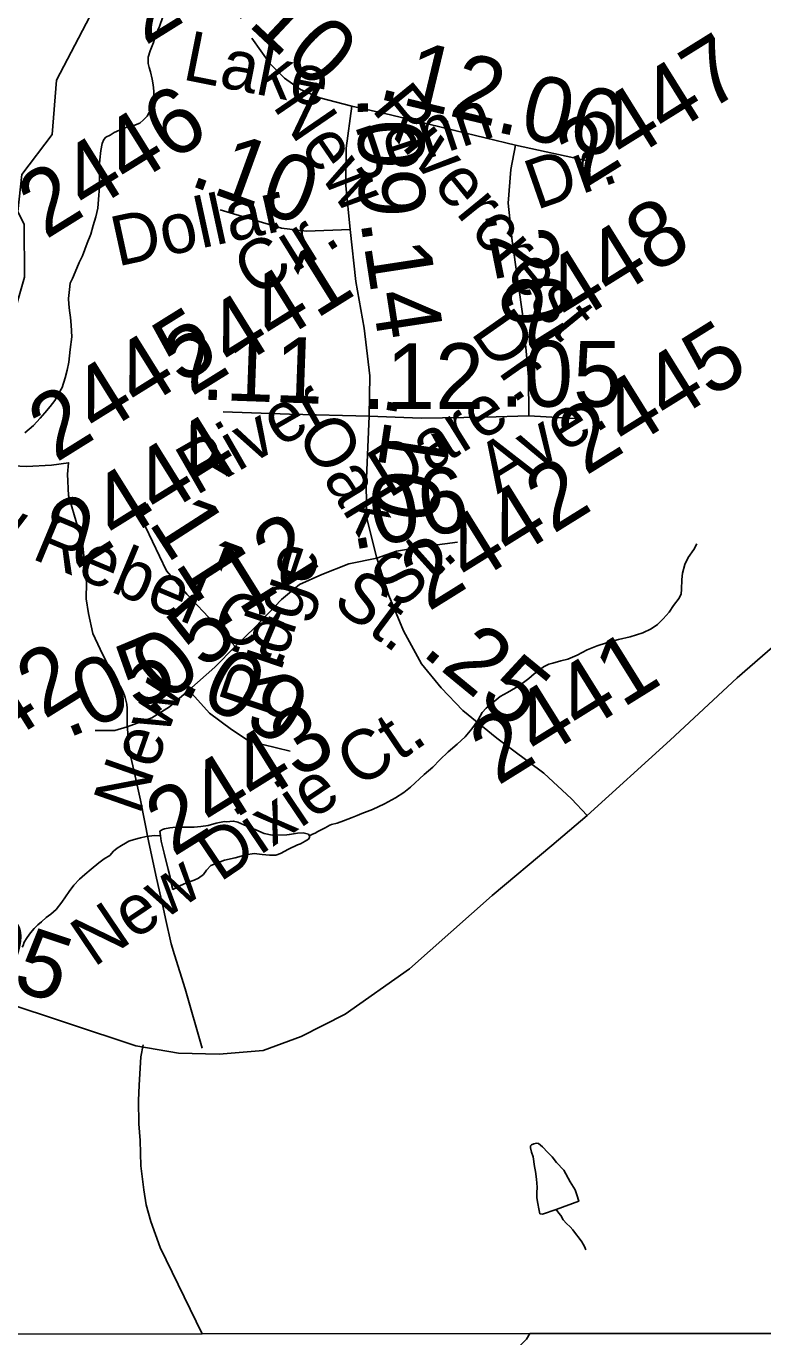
# Model space of a CAD drawing. Extents: x 2001466 to 31450019, y -30647475 to 847247.
# Drawn here: x 2184816 to 2187614, y 789334 to 794314 of the extents above; entities that cross this region are included whole.
import ezdxf

# ---------------------------------------------------------------- set-up
doc = ezdxf.new("R2010")
doc.units = 0
for name, color, linetype in [('Exist Hydrographic Creek Single Shore', 7, 'Continuous'), ('Exist Hydrographic Misc Water Feature', 7, 'Continuous'), ('Exist Road Non-System Type 51', 7, 'Continuous'), ('Exist Road Secondary Mileage Hundredths English Label', 7, 'Continuous'), ('Exist Road Secondary Type 51 Attributed', 7, 'Continuous'), ('Exist Road Secondary Type 51 Label', 7, 'Continuous'), ('Exist Road Secondary Type 51 Number Label', 7, 'Continuous'), ('Map Preparation Inset Cut Line', 7, 'Continuous')]:
    doc.layers.add(name, color=color, linetype=linetype)

msp = doc.modelspace()

# ---------------------------------------------------------------- linework, layer by layer
at = {"layer": 'Exist Hydrographic Creek Single Shore'}
msp.add_lwpolyline([(2185158.9, 787264.3), (2185705.1, 787551.7), (2185779.1, 787645.4), (2185868.1, 788027.3), (2186175.1, 788247.4), (2186257.1, 788354), (2186248.1, 788537.8), (2186163.2, 788795.5), (2186179.2, 788896.8), (2186236.2, 789013.7), (2186444.1, 789081.7), (2186552.2, 789158.2), (2186717.2, 789325.4), (2186729.6, 789346.3)], dxfattribs=at)
at = {"layer": 'Exist Hydrographic Misc Water Feature'}
for points in [[(2184405.3, 792748.5), (2184380.3, 792814.7), (2184388.3, 792899.8), (2184446.3, 792957.6), (2184679.2, 793034.8), (2184745.3, 793135.2), (2184810.3, 793360.1), (2184809.2, 793560.3), (2184784.2, 793610.1), (2184799.2, 793750.7), (2184915.2, 793902.6), (2184931.2, 794108.9), (2185113.5, 794458)], [(2185118.9, 793891.9), (2185135.1, 793900), (2185150.9, 793910.2), (2185170.9, 793918.6), (2185194.7, 793928.7), (2185216.7, 793933.1), (2185238.4, 793941.6), (2185248.5, 793945.7), (2185262, 793957.9), (2185275.7, 793972), (2185283.7, 793986.3), (2185289.5, 794010.6), (2185295, 794028.8), (2185301.2, 794052.6), (2185301, 794066.8), (2185298.5, 794090.7), (2185294.4, 794112.4), (2185288, 794140.6), (2185283.9, 794156.6), (2185280.2, 794172.6), (2185280, 794178.7), (2185280, 794196.6), (2185287.4, 794220.6), (2185299.5, 794252.4), (2185309.2, 794282.6), (2185323.1, 794313), (2185335.2, 794348.9)], [(2184811.5, 792768.8), (2184843.5, 792796.8), (2184868.9, 792825), (2184886.7, 792845), (2184906.8, 792869.1), (2184924.7, 792891.2), (2184940.7, 792919.2), (2184952.6, 792941.4), (2184964.5, 792977.3), (2184972.5, 793007.4), (2184977.8, 793037.3), (2184983.7, 793085.5), (2184989.5, 793133.4), (2184987.2, 793177.5), (2184985, 793207.5), (2184980.7, 793233.3), (2184978.8, 793257.5), (2184976.6, 793279.4), (2184980.5, 793313.2), (2184983.9, 793337.4), (2184992.1, 793355.3), (2185002, 793379.3), (2185017.8, 793415.5), (2185029.9, 793441.7), (2185047.7, 793489.7), (2185061.5, 793523.7), (2185070.9, 793555.9), (2185080.9, 793589.8), (2185088.7, 793621.8), (2185092.4, 793672), (2185094.5, 793702.1), (2185094.3, 793743.9), (2185093.8, 793779.7), (2185095.5, 793805.8), (2185099.4, 793841.7), (2185105.1, 793868), (2185111.1, 793883.7), (2185118.9, 793891.9)], [(2187363.8, 792347.7), (2187352.1, 792325.6), (2187330.6, 792295.2), (2187318.5, 792269), (2187308.6, 792235.2), (2187307.2, 792211), (2187305.1, 792173.2), (2187303.7, 792157.2), (2187297.1, 792141.2), (2187275.4, 792112.8), (2187258, 792087), (2187236, 792062.7), (2187214.1, 792040.5), (2187190.1, 792024.2), (2187158.7, 792008.3), (2187110.3, 791993.7), (2187066.7, 791983.7), (2187020.7, 791971.2), (2186984.6, 791959.2), (2186947.1, 791944.6), (2186908.8, 791924.4), (2186873.1, 791908.3), (2186847.3, 791902), (2186817.1, 791894), (2186801.5, 791889.9), (2186781.4, 791879.5), (2186773.2, 791873.5), (2186745.7, 791853.3), (2186725.7, 791835.2), (2186690, 791809), (2186644.2, 791782.6), (2186616.2, 791766.6), (2186586.6, 791742.2), (2186562.8, 791722.3), (2186548.7, 791706.2), (2186532.9, 791678.2), (2186519, 791658), (2186508.9, 791643.7), (2186483.5, 791613.8), (2186453.3, 791585.5), (2186419.7, 791557.3), (2186387.9, 791526.8), (2186360.5, 791498.9), (2186328.5, 791470.5), (2186276.6, 791422.4), (2186251.2, 791402.3), (2186219, 791382), (2186176.9, 791359.6), (2186131.6, 791337.2), (2186091.4, 791323), (2186073.4, 791314.8), (2186053.9, 791306.8), (2186021.7, 791294.6), (2185997.7, 791286.4), (2185976, 791280.4), (2185970, 791278), (2185951.8, 791268.2), (2185931.9, 791257.8), (2185923.9, 791253.7), (2185914.1, 791248), (2185904.4, 791243.8), (2185891.9, 791237.5)], [(2185891.9, 791237.5), (2185888.2, 791243.8), (2185867.9, 791249.6), (2185846.4, 791247.2), (2185816.2, 791243.2), (2185806.2, 791241.1), (2185750, 791240.7), (2185720.5, 791246.4), (2185687.9, 791260.2), (2185654.1, 791273.8), (2185620, 791289.5), (2185604.2, 791293.6), (2185575.7, 791291.4), (2185569.8, 791291.5), (2185538.2, 791285.3), (2185507.9, 791276.9), (2185480, 791273), (2185453.7, 791270.5), (2185384.4, 791270), (2185362.5, 791268.1), (2185342.2, 791263.8), (2185334.2, 791261.7), (2185330.3, 791259.5), (2185324.1, 791255.5), (2185326.4, 791237.8)], [(2185326.4, 791237.8), (2185304.4, 791239.4), (2185272.2, 791235), (2185249.9, 791230.7), (2185226.3, 791224.1), (2185206.2, 791217.8), (2185193.7, 791209.6), (2185178.3, 791201.4), (2185162.1, 791191.2), (2185148.2, 791179.1), (2185134.5, 791162.9)], [(2185326.4, 791237.8), (2185328.4, 791217.6), (2185340.9, 791171.9), (2185355.3, 791110.1), (2185363.3, 791080.1), (2185369.6, 791048.3), (2185373.5, 791034.3), (2185399.8, 791048.2), (2185425.2, 791058.5), (2185453.7, 791068.8), (2185471.1, 791076.7), (2185489.2, 791091), (2185501.3, 791107.1), (2185517.1, 791125), (2185569, 791145.5), (2185610.6, 791153.8), (2185651, 791166), (2185682.6, 791170.1), (2185712.7, 791166.4), (2185740.8, 791164.6), (2185764.6, 791164.7), (2185782.6, 791170.9), (2185812.6, 791187), (2185846.2, 791203.4), (2185858.3, 791207.3), (2185876.3, 791217.6), (2185888.2, 791225.5), (2185892.1, 791231.8), (2185891.9, 791237.5)], [(2185134.5, 791162.9), (2185112.5, 791150.8), (2185092.4, 791134.8), (2185062.5, 791110.5), (2185038.7, 791090.6), (2185019.2, 791072.4), (2184997.3, 791050.2), (2184979.2, 791026.1), (2184951.3, 790986.2), (2184929.6, 790957.8), (2184909.5, 790939.7), (2184891.7, 790927.4), (2184873.8, 790911.5), (2184859.9, 790899.4), (2184846.1, 790885.2), (2184832.4, 790869.4), (2184820.1, 790851.4), (2184808.6, 790833.3), (2184804.3, 790821.3), (2184800.4, 790815)], [(2186829.8, 789818.6), (2186915.1, 789849.1), (2186907.3, 789873.1), (2186901.2, 789893), (2186882.9, 789923), (2186858.7, 789966.8), (2186830.6, 789996.6), (2186814.2, 790018.6), (2186798.2, 790034.4), (2186777.9, 790056.1), (2186762.2, 790068.2), (2186754, 790069.9), (2186743.9, 790067.8), (2186735.9, 790063.7), (2186731.8, 790059.8), (2186731.8, 790051.7), (2186735.9, 790036.1), (2186742.3, 790018.1), (2186746.6, 789981.8), (2186750.9, 789962), (2186755.2, 789933.8), (2186757, 789902.3), (2186755.4, 789881.8), (2186755.4, 789862), (2186759.5, 789840.2), (2186763.8, 789820.1), (2186767.5, 789802.1), (2186777.9, 789800.1), (2186829.8, 789818.6)], [(2186829.8, 789818.6), (2186839.9, 789804.5), (2186847.5, 789794.9), (2186855.9, 789778.6), (2186868.2, 789765), (2186882.1, 789752.7), (2186892.2, 789741.1), (2186902.2, 789727), (2186916.1, 789709), (2186926.6, 789695.3), (2186936.9, 789677.5), (2186942.4, 789665.3)]]:
    msp.add_lwpolyline(points, dxfattribs=at)
at = {"layer": 'Exist Road Non-System Type 51'}
for points in [[(2185200.9, 791647.6), (2185200.4, 791656.9), (2185199.3, 791721), (2185198.1, 791738.2), (2185192.8, 791762.9), (2185184.5, 791784.7), (2185175.4, 791802.6), (2185159.7, 791826.4), (2185130.3, 791880.3), (2185096.7, 791947.3), (2185069.8, 792007), (2185052.4, 792082.6), (2185043.6, 792138.6), (2185045.2, 792200.6), (2185027.3, 792376.5), (2185010.6, 792414.5), (2184977, 792531), (2184973.5, 792611.4), (2184977, 792655.3), (2184912.1, 792646.4), (2184816.9, 792640.8), (2184740.8, 792644.1)], [(2185200.9, 791647.6), (2185203.2, 791598.9), (2185207.5, 791575), (2185214.1, 791537.1), (2185224.9, 791487.3), (2185250.8, 791373.8), (2185281.2, 791218.1), (2185309.1, 791088.6), (2185337.1, 790965), (2185345.7, 790923.3), (2185367.3, 790827.6), (2185379.8, 790785.8), (2185419.7, 790656.4), (2185485.3, 790431.3)], [(2185261, 790444.1), (2185251.8, 790397.9), (2185245.4, 790289.8), (2185242.4, 790231.7), (2185243.6, 790143.7), (2185248.7, 790079.8), (2185252.1, 789983.9), (2185263.6, 789892.1), (2185272.5, 789836.1), (2185289.3, 789772.4), (2185324.9, 789673.1), (2185484.7, 789345)]]:
    msp.add_lwpolyline(points, dxfattribs=at)
at = {"layer": 'Exist Road Secondary Type 51 Attributed'}
for points in [[(2185673.3, 794268.6), (2185741.4, 794172.2), (2185797.9, 794115.7), (2185858.6, 794072.8), (2185931.8, 794041.3), (2186052.7, 794009.9)], [(2186046.4, 793540.8), (2186030.7, 793708.4), (2186031.7, 793850.8), (2186052.7, 794009.9)], [(2186052.7, 794009.9), (2186199.7, 793977.5), (2186444.5, 793917.8), (2186674.7, 793861.2)], [(2186947.3, 791314.6), (2187262.3, 791601.5), (2187516.6, 791838.2), (2188054.4, 792305.2), (2188370.4, 792587.9), (2188823.5, 792992.1), (2188976.3, 793119.9), (2189154.2, 793245.5), (2189382.3, 793375.4), (2189718.2, 793530.3), (2190197.4, 793735.6), (2190490.7, 793858.8), (2190671.5, 793929.1), (2190746.7, 793970.5)], [(2186725.5, 792833), (2186723.9, 792981.6), (2186703.5, 793202.6), (2186661.7, 793498.9), (2186647, 793641.3), (2186657.5, 793769.1), (2186674.7, 793861.2)], [(2186674.7, 793861.2), (2186954.1, 793801.5)], [(2186046.4, 793540.8), (2185881.1, 793535.6), (2185785.8, 793546), (2185552.5, 793616.2)], [(2186119.6, 792831.9), (2186121.7, 792985.8), (2186100.3, 793165.9), (2186068.9, 793343.9), (2186046.4, 793540.8)], [(2185565, 792848.7), (2185816.2, 792840.3), (2186119.6, 792831.9)], [(2186147.9, 792292.6), (2186110.7, 792443.4), (2186108.1, 792568), (2186119.6, 792831.9)], [(2186119.6, 792831.9), (2186316.9, 792824.6), (2186559.6, 792828.8), (2186725.5, 792833)], [(2186725.5, 792833), (2186922.7, 792821.4)], [(2185610.6, 791957.6), (2185529.5, 792046.6), (2185425.9, 792155.5), (2185349.5, 792244.5), (2185270, 792412)], [(2186454, 792353.4), (2186329.4, 792336.6), (2186222.7, 792318.8), (2186147.9, 792292.6)], [(2186147.9, 792292.6), (2186041.2, 792270.6), (2185938.6, 792230.9), (2185854.4, 792192.1), (2185786.4, 792135.6), (2185685.9, 792030.8), (2185610.6, 791957.6)], [(2186947.3, 791314.6), (2186887.7, 791378.5), (2186782, 791475.9), (2186604.1, 791608.9), (2186474.9, 791713.6), (2186392.2, 791799.4), (2186317.9, 791891.6), (2186248.9, 792016.2), (2186193.9, 792151.3), (2186147.9, 792292.6)], [(2185610.6, 791957.6), (2185533.4, 791878.5), (2185434.2, 791791.1)], [(2185434.2, 791791.1), (2185360.5, 791728.2), (2185293.5, 791686.3), (2185200.4, 791651.8), (2185153.3, 791638.2), (2185078, 791638.2)], [(2185434.2, 791791.1), (2185512.2, 791703.1), (2185595.9, 791641.3), (2185662.9, 791597.3), (2185818.8, 791559.6)], [(2182556.7, 789572.2), (2182700, 789699.9), (2183057.9, 790022.5), (2183292.3, 790227.7), (2183582.1, 790497.9), (2183739.1, 790621.4), (2183866.8, 790688.4), (2183993.4, 790738.7), (2184125.2, 790770.1), (2184227.8, 790772.2), (2184388.9, 790728.2), (2184721.7, 790608.9), (2185233.3, 790439.2), (2185394.5, 790412), (2185549.4, 790407.8), (2185716.8, 790422.5), (2185861.2, 790474.8), (2186027.6, 790560.7), (2186272.4, 790732.4), (2186586.3, 791010.9), (2186813.4, 791201.5), (2186947.3, 791314.6)]]:
    msp.add_lwpolyline(points, dxfattribs=at)
at = {"layer": 'Map Preparation Inset Cut Line'}
for p, q in [((2185484.7, 789345), (2184662.7, 789344.1)), ((2186729.6, 789346.3), (2185484.7, 789345)), ((2190471.5, 789350.2), (2186729.6, 789346.3))]:
    msp.add_line(p, q, dxfattribs=at)

# ---------------------------------------------------------------- texts
at = {"layer": 'Exist Road Secondary Mileage Hundredths English Label'}
for s, rotation, p in [('.10', 316.8359, (2185585.9, 794383.8)), ('.12', 346.499, (2186145.7, 794040.1)), ('.06', 347.3425, (2186591.9, 793914.1)), ('.09', 270.9548, (2186074.9, 794050.4)), ('.10', 340.0093, (2185429.2, 793711.7)), ('.20', 281.3056, (2186554.3, 793611.5)), ('.14', 278.7427, (2186084.8, 793573.7)), ('.11', 357.9538, (2185477.7, 792895.4)), ('.10', 261.3456, (2186194.1, 792917.4)), ('.06', 10.0119, (2186052.5, 792323.2)), ('.11', 302.7249, (2185227.7, 792506.1)), ('.12', 32.0159, (2185546.6, 792023.2)), ('.05', 41.645, (2185286, 791678.1)), ('.25', 320.588, (2186312.3, 791930.4)), ('.05', 22.7685, (2184972.2, 791606.5)), ('.09', 332.4027, (2185386.8, 791788.1)), ('1.05', 341.4914, (2184316.3, 790805.7))]:
    msp.add_text(s, height=250, rotation=rotation, dxfattribs=at).set_placement(p)
for s, p in [('.12', (2186090.6, 792858.8)), ('.05', (2186614.6, 792868.2))]:
    msp.add_text(s, height=250, dxfattribs=at).set_placement(p)
at = {"layer": 'Exist Road Secondary Type 51 Label'}
for s, rotation, p in [('Lake', 348.7539, (2185405.2, 794112.2)), ('New', 304.4064, (2185749, 794011.1)), ('Rivercrest', 309.1343, (2186125, 793997.2)), ('Jenn', 18.417, (2186080.9, 793723)), ('Dr.', 19.2606, (2186753.6, 793614.5)), ('Dollar', 12.2568, (2185162.8, 793400.2)), ('Cir.', 31.918, (2185683.2, 793281)), ('Dr.', 305.0966, (2186502, 793149.2)), ('River', 29.8718, (2185460.7, 792528.8)), ('Dare', 31.918, (2186194.2, 792517.7)), ('Ave.', 31.918, (2186606.3, 792534.1)), ('Oak', 301.2673, (2185838.6, 792766.6)), ('New Rebel Ct.', 337.3498, (2184297.8, 792515.6)), (' St.', 41.93, (2186179.6, 792045)), ('Ridge', 71.402, (2185725.1, 791686.9)), (' St.', 323.2179, (2185916.6, 792156.5)), ('New', 70.7012, (2185246.3, 791312.7)), ('New Dixie Ct.', 33.9988, (2185072.3, 790736.2))]:
    msp.add_text(s, height=190, rotation=rotation, dxfattribs=at).set_placement(p)
at = {"layer": 'Exist Road Secondary Type 51 Number Label'}
for s, p in [('2447', (2185267.8, 794237.8)), ('2447', (2186933.5, 793693.8)), ('2446', (2184890, 793501.4)), ('2448', (2186724.4, 793074.8)), ('2441', (2185443.1, 792904.4)), ('2445', (2184929.5, 792653.9)), ('2445', (2186940.8, 792603.8)), ('2444', (2185004.5, 792246.7)), ('2442', (2186343.7, 792087.5)), ('2441', (2186607.3, 791426.1)), ('2442', (2184410.7, 791382.8)), ('2443', (2185374.6, 791155.6))]:
    msp.add_text(s, height=250, rotation=31.918, dxfattribs=at).set_placement(p)

doc.saveas('drawing.dxf')
